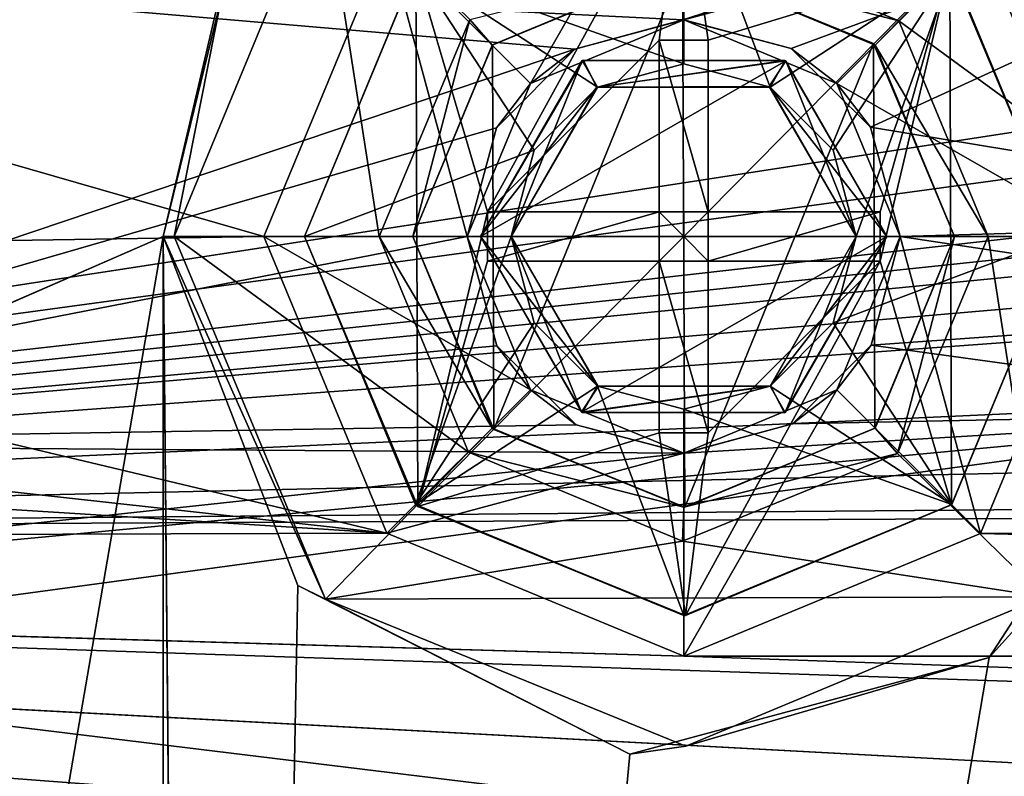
# Model space of a CAD drawing. Header units: millimetres. Extents: x -78 to 78, y -78 to 78.
# Tile 344 of 449: x -24.9 to -17.63, y 41.01 to 46.6. Entities that reach past the tile are written whole.
import ezdxf

# ---------------------------------------------------------------- set-up
doc = ezdxf.new("R2010")
doc.units = ezdxf.units.MM
doc.header["$LTSCALE"] = 41.718519
for name, color, linetype in [('10', 7, 'CONTINUOUS'), ('1008', 7, 'CONTINUOUS'), ('1102', 7, 'CONTINUOUS'), ('1104', 7, 'CONTINUOUS'), ('1107', 7, 'CONTINUOUS'), ('1149', 7, 'CONTINUOUS'), ('1155', 7, 'CONTINUOUS'), ('1241', 7, 'CONTINUOUS'), ('1242', 7, 'CONTINUOUS'), ('1261', 7, 'CONTINUOUS'), ('1263', 7, 'CONTINUOUS'), ('22', 7, 'CONTINUOUS'), ('2386', 7, 'CONTINUOUS'), ('2387', 7, 'CONTINUOUS'), ('2388', 7, 'CONTINUOUS'), ('2389', 7, 'CONTINUOUS'), ('2390', 7, 'CONTINUOUS'), ('2391', 7, 'CONTINUOUS'), ('2392', 7, 'CONTINUOUS'), ('2393', 7, 'CONTINUOUS'), ('2394', 7, 'CONTINUOUS'), ('2395', 7, 'CONTINUOUS'), ('2396', 7, 'CONTINUOUS'), ('2397', 7, 'CONTINUOUS'), ('2398', 7, 'CONTINUOUS'), ('2399', 7, 'CONTINUOUS'), ('2400', 7, 'CONTINUOUS'), ('2401', 7, 'CONTINUOUS'), ('2402', 7, 'CONTINUOUS'), ('2403', 7, 'CONTINUOUS'), ('2404', 7, 'CONTINUOUS'), ('2405', 7, 'CONTINUOUS'), ('2406', 7, 'CONTINUOUS'), ('2407', 7, 'CONTINUOUS'), ('2408', 7, 'CONTINUOUS'), ('2409', 7, 'CONTINUOUS'), ('2410', 7, 'CONTINUOUS'), ('2411', 7, 'CONTINUOUS'), ('2412', 7, 'CONTINUOUS'), ('2413', 7, 'CONTINUOUS'), ('2414', 7, 'CONTINUOUS'), ('2415', 7, 'CONTINUOUS'), ('2416', 7, 'CONTINUOUS'), ('2417', 7, 'CONTINUOUS'), ('2418', 7, 'CONTINUOUS'), ('2419', 7, 'CONTINUOUS'), ('2420', 7, 'CONTINUOUS'), ('2421', 7, 'CONTINUOUS'), ('27', 7, 'CONTINUOUS'), ('45', 7, 'CONTINUOUS'), ('46', 7, 'CONTINUOUS'), ('5307', 7, 'CONTINUOUS'), ('5308', 7, 'CONTINUOUS'), ('5309', 7, 'CONTINUOUS'), ('6', 7, 'CONTINUOUS'), ('745', 7, 'CONTINUOUS'), ('748', 7, 'CONTINUOUS'), ('759', 7, 'CONTINUOUS'), ('768', 7, 'CONTINUOUS'), ('971', 7, 'CONTINUOUS'), ('987', 7, 'CONTINUOUS')]:
    doc.layers.add(name, color=color, linetype=linetype)

msp = doc.modelspace()

# ---------------------------------------------------------------- linework, layer by layer
at = {"layer": '10', "linetype": 'CONTINUOUS'}
for points in [[(-22.192, 47.1921, -2), (-23.1, 45, -2), (-30.0004, 46.9879, -2), (-22.192, 47.1921, -2)], [(16.9, 45, -2), (-17.8079, 47.192, -2), (17.808, 47.1921, -2), (16.9, 45, -2)], [(-16.9, 45, -2), (-17.8079, 47.192, -2), (16.9, 45, -2), (-16.9, 45, -2)], [(-30.0004, 46.9879, -2), (-23.1, 45, -2), (-30.8798, 44.8778, -2), (-30.0004, 46.9879, -2)], [(-23.1, 45, -2), (-22.1921, 42.808, -2), (-30.8798, 44.8778, -2), (-23.1, 45, -2)], [(-17.808, 42.8079, -2), (-16.9, 45, -2), (17.8079, 42.808, -2), (-17.808, 42.8079, -2)], [(-30.8798, 44.8778, -2), (-22.1921, 42.808, -2), (-33, 44, -2), (-30.8798, 44.8778, -2)], [(-60, 39.1, -2), (-62.1067, 44.2334, -2), (-20, 39.1, -2), (-60, 39.1, -2)], [(-20, 39.1, -2), (-62.1067, 44.2334, -2), (-47.73, 42.73, -2), (-20, 39.1, -2)], [(-44.1935, 44.1961, -2), (-22.1921, 42.808, -2), (-47.73, 42.73, -2), (-44.1935, 44.1961, -2)], [(-33, 44, -2), (-22.1921, 42.808, -2), (-44.1935, 44.1961, -2), (-33, 44, -2)], [(-22.1921, 42.808, -2), (-20, 41.9, -2), (-47.73, 42.73, -2), (-22.1921, 42.808, -2)], [(-20, 41.9, -2), (-17.808, 42.8079, -2), (20, 41.9, -2), (-20, 41.9, -2)], [(20, 41.9, -2), (-17.808, 42.8079, -2), (17.8079, 42.808, -2), (20, 41.9, -2)], [(-20, 41.9, -2), (60, 39.1, -2), (-47.73, 42.73, -2), (-20, 41.9, -2)], [(60, 39.1, -2), (20, 39.1, -2), (-47.73, 42.73, -2), (60, 39.1, -2)], [(20, 39.1, -2), (0, 39.1, -2), (-47.73, 42.73, -2), (20, 39.1, -2)], [(0, 39.1, -2), (-20, 39.1, -2), (-47.73, 42.73, -2), (0, 39.1, -2)], [(-20, 41.9, -2), (20, 41.9, -2), (60, 39.1, -2), (-20, 41.9, -2)]]:
    msp.add_3dface(points, dxfattribs=at)
at = {"layer": '1008', "color": 7, "linetype": 'CONTINUOUS'}
for points in [[(-38.3464, 38.7265, 23.7), (-22.8178, 49.4934, 23.7), (-38.3052, 38.7059, 26.2), (-38.3464, 38.7265, 23.7)], [(-22.8178, 49.4934, 23.7), (-22.8001, 49.4535, 26.2), (-38.3052, 38.7059, 26.2), (-22.8178, 49.4934, 23.7)]]:
    msp.add_3dface(points, dxfattribs=at)
at = {"layer": '1102', "color": 7, "linetype": 'CONTINUOUS'}
for points in [[(-17.9242, 48.2349, 26.2), (-16.2392, 45.7936, 26.2), (-17.3539, 47.6772, 21.67), (-17.9242, 48.2349, 26.2)], [(-22.663, 47.6605, 21.67), (-23.7646, 45, 21.67), (-23.4127, 46.7684, 26.2), (-22.663, 47.6605, 21.67)], [(-23.4127, 46.7684, 26.2), (-23.7646, 45, 21.67), (-23.8436, 45, 26.2), (-23.4127, 46.7684, 26.2)]]:
    msp.add_3dface(points, dxfattribs=at)
at = {"layer": '1104', "color": 7, "linetype": 'CONTINUOUS'}
for points in [[(-23.8436, 45, 26.2), (-23.7646, 45, 21.67), (-22.6461, 42.3228, 21.67), (-23.8436, 45, 26.2)], [(-23.8436, 45, 26.2), (-22.6461, 42.3228, 21.67), (-22.8509, 42.423, 26.2), (-23.8436, 45, 26.2)], [(-17.7426, 41.8899, 26.2), (-17.337, 42.3395, 21.67), (-16.2392, 44.2064, 26.2), (-17.7426, 41.8899, 26.2)], [(-22.8509, 42.423, 26.2), (-22.6461, 42.3228, 21.67), (-20.3989, 41.1771, 26.2), (-22.8509, 42.423, 26.2)], [(-19.9849, 41.236, 21.67), (-17.337, 42.3395, 21.67), (-17.7426, 41.8899, 26.2), (-19.9849, 41.236, 21.67)], [(-22.6461, 42.3228, 21.67), (-19.9849, 41.236, 21.67), (-20.3989, 41.1771, 26.2), (-22.6461, 42.3228, 21.67)], [(-20.3989, 41.1771, 26.2), (-19.9849, 41.236, 21.67), (-17.7426, 41.8899, 26.2), (-20.3989, 41.1771, 26.2)]]:
    msp.add_3dface(points, dxfattribs=at)
at = {"layer": '1107', "color": 7, "linetype": 'CONTINUOUS'}
msp.add_3dface([(-38.3464, 38.7265, 23.7), (-31.1188, 48.5612, 23.7), (-22.8178, 49.4934, 23.7), (-38.3464, 38.7265, 23.7)], dxfattribs=at)
at = {"layer": '1149', "color": 7, "linetype": 'CONTINUOUS'}
for points in [[(-21.403, 43.5751, 26.67), (-21.4118, 46.4164, 26.67), (-20.0079, 47, 26.67), (-21.403, 43.5751, 26.67)], [(-19.9921, 43, 26.67), (-21.403, 43.5751, 26.67), (-20.0079, 47, 26.67), (-19.9921, 43, 26.67)], [(-19.9921, 43, 26.67), (-20.0079, 47, 26.67), (-18.597, 46.4249, 26.67), (-19.9921, 43, 26.67)], [(-21.403, 43.5751, 26.67), (-22, 45, 26.67), (-21.4118, 46.4164, 26.67), (-21.403, 43.5751, 26.67)], [(-18.5882, 43.5836, 26.67), (-19.9921, 43, 26.67), (-18.597, 46.4249, 26.67), (-18.5882, 43.5836, 26.67)], [(-18, 45, 26.67), (-18.5882, 43.5836, 26.67), (-18.597, 46.4249, 26.67), (-18, 45, 26.67)]]:
    msp.add_3dface(points, dxfattribs=at)
at = {"layer": '1155', "color": 7, "linetype": 'CONTINUOUS'}
for points in [[(-23.7646, 45, 21.67), (-22.663, 47.6605, 21.67), (-22.25, 45, 21.67), (-23.7646, 45, 21.67)], [(-22.25, 45, 21.67), (-22.663, 47.6605, 21.67), (-21.5784, 46.603, 21.67), (-22.25, 45, 21.67)], [(-19.9911, 47.25, 21.67), (-17.3539, 47.6772, 21.67), (-18.4117, 46.5934, 21.67), (-19.9911, 47.25, 21.67)], [(-17.3539, 47.6772, 21.67), (-16.2354, 45, 21.67), (-18.4117, 46.5934, 21.67), (-17.3539, 47.6772, 21.67)], [(-16.2354, 45, 21.67), (-17.75, 45, 21.67), (-18.4117, 46.5934, 21.67), (-16.2354, 45, 21.67)], [(-22.6461, 42.3228, 21.67), (-23.7646, 45, 21.67), (-21.5883, 43.4066, 21.67), (-22.6461, 42.3228, 21.67)], [(-21.5883, 43.4066, 21.67), (-23.7646, 45, 21.67), (-22.25, 45, 21.67), (-21.5883, 43.4066, 21.67)], [(-17.75, 45, 21.67), (-17.337, 42.3395, 21.67), (-18.4216, 43.397, 21.67), (-17.75, 45, 21.67)], [(-16.2354, 45, 21.67), (-17.337, 42.3395, 21.67), (-17.75, 45, 21.67), (-16.2354, 45, 21.67)], [(-20.0089, 42.75, 21.67), (-22.6461, 42.3228, 21.67), (-21.5883, 43.4066, 21.67), (-20.0089, 42.75, 21.67)], [(-18.4216, 43.397, 21.67), (-17.337, 42.3395, 21.67), (-20.0089, 42.75, 21.67), (-18.4216, 43.397, 21.67)], [(-17.337, 42.3395, 21.67), (-22.6461, 42.3228, 21.67), (-20.0089, 42.75, 21.67), (-17.337, 42.3395, 21.67)], [(-17.337, 42.3395, 21.67), (-19.9849, 41.236, 21.67), (-22.6461, 42.3228, 21.67), (-17.337, 42.3395, 21.67)]]:
    msp.add_3dface(points, dxfattribs=at)
at = {"layer": '1241', "color": 7, "linetype": 'CONTINUOUS'}
for points in [[(-21.4142, 46.4142, 21.92), (-20, 47, 21.92), (-21.4118, 46.4164, 26.67), (-21.4142, 46.4142, 21.92)], [(-21.4118, 46.4164, 26.67), (-20, 47, 21.92), (-20.0079, 47, 26.67), (-21.4118, 46.4164, 26.67)], [(-20.0079, 47, 26.67), (-20, 47, 21.92), (-18.597, 46.4249, 26.67), (-20.0079, 47, 26.67)], [(-20, 47, 21.92), (-18.5858, 46.4142, 21.92), (-18.597, 46.4249, 26.67), (-20, 47, 21.92)], [(-22, 45, 26.67), (-21.4142, 46.4142, 21.92), (-21.4118, 46.4164, 26.67), (-22, 45, 26.67)], [(-22, 45, 21.92), (-21.4142, 46.4142, 21.92), (-22, 45, 26.67), (-22, 45, 21.92)], [(-18.5858, 46.4142, 21.92), (-18, 45, 21.92), (-18.597, 46.4249, 26.67), (-18.5858, 46.4142, 21.92)], [(-18, 45, 21.92), (-18, 45, 26.67), (-18.597, 46.4249, 26.67), (-18, 45, 21.92)]]:
    msp.add_3dface(points, dxfattribs=at)
at = {"layer": '1242', "color": 7, "linetype": 'CONTINUOUS'}
for points in [[(-21.4142, 43.5858, 21.92), (-22, 45, 21.92), (-21.403, 43.5751, 26.67), (-21.4142, 43.5858, 21.92)], [(-21.403, 43.5751, 26.67), (-22, 45, 21.92), (-22, 45, 26.67), (-21.403, 43.5751, 26.67)], [(-18, 45, 26.67), (-18.5858, 43.5858, 21.92), (-18.5882, 43.5836, 26.67), (-18, 45, 26.67)], [(-18, 45, 21.92), (-18.5858, 43.5858, 21.92), (-18, 45, 26.67), (-18, 45, 21.92)], [(-20, 43, 21.92), (-21.4142, 43.5858, 21.92), (-21.403, 43.5751, 26.67), (-20, 43, 21.92)], [(-19.9921, 43, 26.67), (-20, 43, 21.92), (-21.403, 43.5751, 26.67), (-19.9921, 43, 26.67)], [(-18.5858, 43.5858, 21.92), (-20, 43, 21.92), (-18.5882, 43.5836, 26.67), (-18.5858, 43.5858, 21.92)], [(-18.5882, 43.5836, 26.67), (-20, 43, 21.92), (-19.9921, 43, 26.67), (-18.5882, 43.5836, 26.67)]]:
    msp.add_3dface(points, dxfattribs=at)
at = {"layer": '1261', "color": 7, "linetype": 'CONTINUOUS'}
for points in [[(-21.5883, 43.4066, 21.67), (-22.25, 45, 21.67), (-21.4142, 43.5858, 21.92), (-21.5883, 43.4066, 21.67)], [(-22.25, 45, 21.67), (-22, 45, 21.92), (-21.4142, 43.5858, 21.92), (-22.25, 45, 21.67)], [(-18, 45, 21.92), (-18.4216, 43.397, 21.67), (-18.5858, 43.5858, 21.92), (-18, 45, 21.92)], [(-17.75, 45, 21.67), (-18.4216, 43.397, 21.67), (-18, 45, 21.92), (-17.75, 45, 21.67)], [(-20, 43, 21.92), (-21.5883, 43.4066, 21.67), (-21.4142, 43.5858, 21.92), (-20, 43, 21.92)], [(-18.5858, 43.5858, 21.92), (-18.4216, 43.397, 21.67), (-20, 43, 21.92), (-18.5858, 43.5858, 21.92)], [(-20.0089, 42.75, 21.67), (-21.5883, 43.4066, 21.67), (-20, 43, 21.92), (-20.0089, 42.75, 21.67)], [(-18.4216, 43.397, 21.67), (-20.0089, 42.75, 21.67), (-20, 43, 21.92), (-18.4216, 43.397, 21.67)]]:
    msp.add_3dface(points, dxfattribs=at)
at = {"layer": '1263', "color": 7, "linetype": 'CONTINUOUS'}
for points in [[(-19.9911, 47.25, 21.67), (-18.4117, 46.5934, 21.67), (-20, 47, 21.92), (-19.9911, 47.25, 21.67)], [(-21.4142, 46.4142, 21.92), (-21.5784, 46.603, 21.67), (-20, 47, 21.92), (-21.4142, 46.4142, 21.92)], [(-20, 47, 21.92), (-18.4117, 46.5934, 21.67), (-18.5858, 46.4142, 21.92), (-20, 47, 21.92)], [(-22.25, 45, 21.67), (-21.5784, 46.603, 21.67), (-22, 45, 21.92), (-22.25, 45, 21.67)], [(-22, 45, 21.92), (-21.5784, 46.603, 21.67), (-21.4142, 46.4142, 21.92), (-22, 45, 21.92)], [(-18.4117, 46.5934, 21.67), (-17.75, 45, 21.67), (-18.5858, 46.4142, 21.92), (-18.4117, 46.5934, 21.67)], [(-18.5858, 46.4142, 21.92), (-17.75, 45, 21.67), (-18, 45, 21.92), (-18.5858, 46.4142, 21.92)]]:
    msp.add_3dface(points, dxfattribs=at)
at = {"layer": '22', "linetype": 'CONTINUOUS'}
for points in [[(-21.6, 45), (-21.3808, 44.1932), (-21.6, 45, -0.5), (-21.6, 45)], [(-21.6, 45, -0.5), (-21.3808, 44.1932), (-21.1314, 43.8686, -0.5), (-21.6, 45, -0.5)], [(-18.6163, 44.198), (-18.4, 45), (-18.8686, 43.8686, -0.5), (-18.6163, 44.198)], [(-18.4, 45), (-18.4, 45, -0.5), (-18.8686, 43.8686, -0.5), (-18.4, 45)], [(-21.3808, 44.1932), (-20.7931, 43.6104), (-21.1314, 43.8686, -0.5), (-21.3808, 44.1932)], [(-19.1957, 43.6169), (-18.6163, 44.198), (-18.8686, 43.8686, -0.5), (-19.1957, 43.6169)], [(-20.7931, 43.6104), (-20, 43.4, -0.5), (-21.1314, 43.8686, -0.5), (-20.7931, 43.6104)], [(-19.1957, 43.6169), (-18.8686, 43.8686, -0.5), (-20, 43.4, -0.5), (-19.1957, 43.6169)], [(-20.7931, 43.6104), (-19.9935, 43.4006), (-20, 43.4, -0.5), (-20.7931, 43.6104)], [(-19.9935, 43.4006), (-19.1957, 43.6169), (-20, 43.4, -0.5), (-19.9935, 43.4006)]]:
    msp.add_3dface(points, dxfattribs=at)
at = {"layer": '2386', "linetype": 'CONTINUOUS'}
for points in [[(-20.7435, 46.3027, 3), (-21.5, 45, 3), (-19.246, 46.2967, 3), (-20.7435, 46.3027, 3)], [(-19.246, 46.2967, 3), (-21.5, 45, 3), (-18.5, 45, 3), (-19.246, 46.2967, 3)], [(-18.5, 45, 3), (-21.5, 45, 3), (-20.754, 43.7033, 3), (-18.5, 45, 3)], [(-19.2565, 43.6973, 3), (-18.5, 45, 3), (-20.754, 43.7033, 3), (-19.2565, 43.6973, 3)]]:
    msp.add_3dface(points, dxfattribs=at)
at = {"layer": '2387', "linetype": 'CONTINUOUS'}
for points in [[(-21.5, 45, 3), (-20.7435, 46.3027, 3), (-21.5, 45, 0.55), (-21.5, 45, 3)], [(-21.5, 45, 0.55), (-20.7435, 46.3027, 3), (-20.75, 46.299, 0.55), (-21.5, 45, 0.55)], [(-20.75, 46.299, 0.55), (-20.7435, 46.3027, 3), (-19.25, 46.299, 0.55), (-20.75, 46.299, 0.55)], [(-20.7435, 46.3027, 3), (-19.246, 46.2967, 3), (-19.25, 46.299, 0.55), (-20.7435, 46.3027, 3)], [(-19.246, 46.2967, 3), (-18.5, 45, 3), (-19.25, 46.299, 0.55), (-19.246, 46.2967, 3)], [(-18.5, 45, 3), (-18.5, 45, 0.55), (-19.25, 46.299, 0.55), (-18.5, 45, 3)]]:
    msp.add_3dface(points, dxfattribs=at)
at = {"layer": '2388', "linetype": 'CONTINUOUS'}
for points in [[(-20.754, 43.7033, 3), (-21.5, 45, 3), (-20.75, 43.701, 0.55), (-20.754, 43.7033, 3)], [(-20.75, 43.701, 0.55), (-21.5, 45, 3), (-21.5, 45, 0.55), (-20.75, 43.701, 0.55)], [(-18.5, 45, 3), (-19.2565, 43.6973, 3), (-18.5, 45, 0.55), (-18.5, 45, 3)], [(-18.5, 45, 0.55), (-19.2565, 43.6973, 3), (-19.25, 43.701, 0.55), (-18.5, 45, 0.55)], [(-19.2565, 43.6973, 3), (-20.754, 43.7033, 3), (-20.75, 43.701, 0.55), (-19.2565, 43.6973, 3)], [(-19.25, 43.701, 0.55), (-19.2565, 43.6973, 3), (-20.75, 43.701, 0.55), (-19.25, 43.701, 0.55)]]:
    msp.add_3dface(points, dxfattribs=at)
at = {"layer": '2389', "linetype": 'CONTINUOUS'}
for points in [[(-20.75, 43.701, 0.55), (-21.5, 45, 0.55), (-20.6375, 43.8958, -0.25), (-20.75, 43.701, 0.55)], [(-21.5, 45, 0.55), (-21.275, 45, -0.25), (-20.6375, 43.8958, -0.25), (-21.5, 45, 0.55)], [(-18.725, 45, -0.25), (-19.25, 43.701, 0.55), (-19.3625, 43.8958, -0.25), (-18.725, 45, -0.25)], [(-18.5, 45, 0.55), (-19.25, 43.701, 0.55), (-18.725, 45, -0.25), (-18.5, 45, 0.55)], [(-19.25, 43.701, 0.55), (-20.75, 43.701, 0.55), (-19.3625, 43.8958, -0.25), (-19.25, 43.701, 0.55)], [(-20.75, 43.701, 0.55), (-20.6375, 43.8958, -0.25), (-19.3625, 43.8958, -0.25), (-20.75, 43.701, 0.55)]]:
    msp.add_3dface(points, dxfattribs=at)
at = {"layer": '2390', "linetype": 'CONTINUOUS'}
for points in [[(-21.5, 45, 0.55), (-20.75, 46.299, 0.55), (-21.275, 45, -0.25), (-21.5, 45, 0.55)], [(-21.275, 45, -0.25), (-20.75, 46.299, 0.55), (-20.6375, 46.1042, -0.25), (-21.275, 45, -0.25)], [(-20.75, 46.299, 0.55), (-19.25, 46.299, 0.55), (-20.6375, 46.1042, -0.25), (-20.75, 46.299, 0.55)], [(-20.6375, 46.1042, -0.25), (-19.25, 46.299, 0.55), (-19.3625, 46.1042, -0.25), (-20.6375, 46.1042, -0.25)], [(-19.25, 46.299, 0.55), (-18.5, 45, 0.55), (-19.3625, 46.1042, -0.25), (-19.25, 46.299, 0.55)], [(-18.5, 45, 0.55), (-18.725, 45, -0.25), (-19.3625, 46.1042, -0.25), (-18.5, 45, 0.55)]]:
    msp.add_3dface(points, dxfattribs=at)
at = {"layer": '2391', "linetype": 'CONTINUOUS'}
for points in [[(-20.6375, 46.1042, -0.35), (-19.3625, 46.1042, -0.25), (-20, 46.275, -0.35), (-20.6375, 46.1042, -0.35)], [(-20, 46.275, -0.35), (-19.3625, 46.1042, -0.25), (-19.3625, 46.1042, -0.35), (-20, 46.275, -0.35)], [(-21.275, 45, -0.25), (-20.6375, 46.1042, -0.25), (-21.275, 45, -0.35), (-21.275, 45, -0.25)], [(-21.275, 45, -0.35), (-20.6375, 46.1042, -0.25), (-21.1042, 45.6375, -0.35), (-21.275, 45, -0.35)], [(-21.1042, 45.6375, -0.35), (-20.6375, 46.1042, -0.25), (-20.6375, 46.1042, -0.35), (-21.1042, 45.6375, -0.35)], [(-20.6375, 46.1042, -0.25), (-19.3625, 46.1042, -0.25), (-20.6375, 46.1042, -0.35), (-20.6375, 46.1042, -0.25)], [(-19.3625, 46.1042, -0.25), (-18.725, 45, -0.25), (-19.3625, 46.1042, -0.35), (-19.3625, 46.1042, -0.25)], [(-19.3625, 46.1042, -0.35), (-18.725, 45, -0.25), (-18.8958, 45.6375, -0.35), (-19.3625, 46.1042, -0.35)], [(-18.8958, 45.6375, -0.35), (-18.725, 45, -0.25), (-18.725, 45, -0.35), (-18.8958, 45.6375, -0.35)]]:
    msp.add_3dface(points, dxfattribs=at)
at = {"layer": '2392', "linetype": 'CONTINUOUS'}
for points in [[(-21.275, 45, -0.25), (-21.275, 45, -0.35), (-21.1042, 44.3625, -0.35), (-21.275, 45, -0.25)], [(-21.275, 45, -0.25), (-21.1042, 44.3625, -0.35), (-20.6375, 43.8958, -0.35), (-21.275, 45, -0.25)], [(-21.275, 45, -0.25), (-20.6375, 43.8958, -0.35), (-20.6375, 43.8958, -0.25), (-21.275, 45, -0.25)], [(-18.725, 45, -0.35), (-18.725, 45, -0.25), (-19.3625, 43.8958, -0.25), (-18.725, 45, -0.35)], [(-18.8958, 44.3625, -0.35), (-18.725, 45, -0.35), (-19.3625, 43.8958, -0.25), (-18.8958, 44.3625, -0.35)], [(-19.3625, 43.8958, -0.35), (-18.8958, 44.3625, -0.35), (-19.3625, 43.8958, -0.25), (-19.3625, 43.8958, -0.35)], [(-20.6375, 43.8958, -0.35), (-20, 43.725, -0.35), (-20.6375, 43.8958, -0.25), (-20.6375, 43.8958, -0.35)], [(-20, 43.725, -0.35), (-19.3625, 43.8958, -0.35), (-20.6375, 43.8958, -0.25), (-20, 43.725, -0.35)], [(-20.6375, 43.8958, -0.25), (-19.3625, 43.8958, -0.35), (-19.3625, 43.8958, -0.25), (-20.6375, 43.8958, -0.25)]]:
    msp.add_3dface(points, dxfattribs=at)
at = {"layer": '2393', "linetype": 'CONTINUOUS'}
for points in [[(-21.275, 45, -0.35), (-22.8, 45, -1.875), (-21.9799, 43.0201, -1.875), (-21.275, 45, -0.35)], [(-21.275, 45, -0.35), (-21.9799, 43.0201, -1.875), (-21.1042, 44.3625, -0.35), (-21.275, 45, -0.35)], [(-17.2, 45, -1.875), (-18.725, 45, -0.35), (-18.8958, 44.3625, -0.35), (-17.2, 45, -1.875)], [(-18.0201, 43.0201, -1.875), (-17.2, 45, -1.875), (-18.8958, 44.3625, -0.35), (-18.0201, 43.0201, -1.875)], [(-21.1042, 44.3625, -0.35), (-21.9799, 43.0201, -1.875), (-20.6375, 43.8958, -0.35), (-21.1042, 44.3625, -0.35)], [(-19.3625, 43.8958, -0.35), (-18.0201, 43.0201, -1.875), (-18.8958, 44.3625, -0.35), (-19.3625, 43.8958, -0.35)], [(-21.9799, 43.0201, -1.875), (-20, 42.2, -1.875), (-20.6375, 43.8958, -0.35), (-21.9799, 43.0201, -1.875)], [(-20.6375, 43.8958, -0.35), (-20, 42.2, -1.875), (-20, 43.725, -0.35), (-20.6375, 43.8958, -0.35)], [(-20, 43.725, -0.35), (-18.0201, 43.0201, -1.875), (-19.3625, 43.8958, -0.35), (-20, 43.725, -0.35)], [(-20, 42.2, -1.875), (-18.0201, 43.0201, -1.875), (-20, 43.725, -0.35), (-20, 42.2, -1.875)]]:
    msp.add_3dface(points, dxfattribs=at)
at = {"layer": '2394', "linetype": 'CONTINUOUS'}
for points in [[(-21.9799, 46.9799, -1.875), (-20, 46.275, -0.35), (-20, 47.8, -1.875), (-21.9799, 46.9799, -1.875)], [(-20, 46.275, -0.35), (-19.3625, 46.1042, -0.35), (-20, 47.8, -1.875), (-20, 46.275, -0.35)], [(-20, 47.8, -1.875), (-19.3625, 46.1042, -0.35), (-18.0201, 46.9799, -1.875), (-20, 47.8, -1.875)], [(-22.8, 45, -1.875), (-21.1042, 45.6375, -0.35), (-21.9799, 46.9799, -1.875), (-22.8, 45, -1.875)], [(-21.1042, 45.6375, -0.35), (-20.6375, 46.1042, -0.35), (-21.9799, 46.9799, -1.875), (-21.1042, 45.6375, -0.35)], [(-20.6375, 46.1042, -0.35), (-20, 46.275, -0.35), (-21.9799, 46.9799, -1.875), (-20.6375, 46.1042, -0.35)], [(-19.3625, 46.1042, -0.35), (-18.8958, 45.6375, -0.35), (-18.0201, 46.9799, -1.875), (-19.3625, 46.1042, -0.35)], [(-18.8958, 45.6375, -0.35), (-18.725, 45, -0.35), (-18.0201, 46.9799, -1.875), (-18.8958, 45.6375, -0.35)], [(-18.725, 45, -0.35), (-17.2, 45, -1.875), (-18.0201, 46.9799, -1.875), (-18.725, 45, -0.35)], [(-21.275, 45, -0.35), (-21.1042, 45.6375, -0.35), (-22.8, 45, -1.875), (-21.275, 45, -0.35)]]:
    msp.add_3dface(points, dxfattribs=at)
at = {"layer": '2395', "linetype": 'CONTINUOUS'}
for points in [[(-22.8, 45, -2), (-21.9799, 46.9799, -1.875), (-21.9774, 46.9821, -2), (-22.8, 45, -2)], [(-18.0201, 46.9799, -1.875), (-17.2, 45, -1.875), (-18.0353, 46.9943, -2), (-18.0201, 46.9799, -1.875)], [(-18.0353, 46.9943, -2), (-17.2, 45, -1.875), (-17.2, 45, -2), (-18.0353, 46.9943, -2)], [(-22.8, 45, -1.875), (-21.9799, 46.9799, -1.875), (-22.8, 45, -2), (-22.8, 45, -1.875)]]:
    msp.add_3dface(points, dxfattribs=at)
at = {"layer": '2396', "linetype": 'CONTINUOUS'}
for points in [[(-22.8, 45, -1.875), (-22.8, 45, -2), (-21.9647, 43.0057, -2), (-22.8, 45, -1.875)], [(-22.8, 45, -1.875), (-21.9647, 43.0057, -2), (-21.9799, 43.0201, -1.875), (-22.8, 45, -1.875)], [(-18.0226, 43.0179, -2), (-17.2, 45, -2), (-18.0201, 43.0201, -1.875), (-18.0226, 43.0179, -2)], [(-17.2, 45, -2), (-17.2, 45, -1.875), (-18.0201, 43.0201, -1.875), (-17.2, 45, -2)], [(-21.9799, 43.0201, -1.875), (-21.9647, 43.0057, -2), (-20, 42.2, -1.875), (-21.9799, 43.0201, -1.875)], [(-21.9647, 43.0057, -2), (-19.9878, 42.2001, -2), (-20, 42.2, -1.875), (-21.9647, 43.0057, -2)], [(-20, 42.2, -1.875), (-18.0226, 43.0179, -2), (-18.0201, 43.0201, -1.875), (-20, 42.2, -1.875)], [(-19.9878, 42.2001, -2), (-18.0226, 43.0179, -2), (-20, 42.2, -1.875), (-19.9878, 42.2001, -2)]]:
    msp.add_3dface(points, dxfattribs=at)
at = {"layer": '2397', "linetype": 'CONTINUOUS'}
for points in [[(-21.9774, 46.9821, -2), (-20.0122, 47.7999, -2), (-21.45, 45.1812, -2), (-21.9774, 46.9821, -2)], [(-21.45, 45.1812, -2), (-20.0122, 47.7999, -2), (-20.1812, 46.45, -2), (-21.45, 45.1812, -2)], [(-20.1812, 46.45, -2), (-20.0122, 47.7999, -2), (-19.8188, 46.45, -2), (-20.1812, 46.45, -2)], [(-20.0122, 47.7999, -2), (-18.0353, 46.9943, -2), (-19.8188, 46.45, -2), (-20.0122, 47.7999, -2)], [(-22.8, 45, -2), (-21.9774, 46.9821, -2), (-21.9647, 43.0057, -2), (-22.8, 45, -2)], [(-21.9647, 43.0057, -2), (-21.9774, 46.9821, -2), (-21.45, 45.1812, -2), (-21.9647, 43.0057, -2)], [(-19.8188, 46.45, -2), (-18.0353, 46.9943, -2), (-19.8188, 45.1812, -2), (-19.8188, 46.45, -2)], [(-19.8188, 45.1812, -2), (-18.0353, 46.9943, -2), (-18.55, 45.1812, -2), (-19.8188, 45.1812, -2)], [(-18.0353, 46.9943, -2), (-18.0226, 43.0179, -2), (-18.55, 44.8188, -2), (-18.0353, 46.9943, -2)], [(-18.55, 45.1812, -2), (-18.0353, 46.9943, -2), (-18.55, 44.8188, -2), (-18.55, 45.1812, -2)], [(-18.0353, 46.9943, -2), (-17.2, 45, -2), (-18.0226, 43.0179, -2), (-18.0353, 46.9943, -2)], [(-20.1812, 45.1812, -2), (-21.45, 45.1812, -2), (-20.1812, 46.45, -2), (-20.1812, 45.1812, -2)], [(-21.45, 44.8188, -2), (-21.9647, 43.0057, -2), (-21.45, 45.1812, -2), (-21.45, 44.8188, -2)], [(-20.1812, 43.55, -2), (-21.9647, 43.0057, -2), (-20.1812, 44.8188, -2), (-20.1812, 43.55, -2)], [(-20.1812, 44.8188, -2), (-21.9647, 43.0057, -2), (-21.45, 44.8188, -2), (-20.1812, 44.8188, -2)], [(-18.0226, 43.0179, -2), (-19.9878, 42.2001, -2), (-18.55, 44.8188, -2), (-18.0226, 43.0179, -2)], [(-19.9878, 42.2001, -2), (-19.8188, 43.55, -2), (-18.55, 44.8188, -2), (-19.9878, 42.2001, -2)], [(-18.55, 44.8188, -2), (-19.8188, 43.55, -2), (-19.8188, 44.8188, -2), (-18.55, 44.8188, -2)], [(-19.9878, 42.2001, -2), (-21.9647, 43.0057, -2), (-20.1812, 43.55, -2), (-19.9878, 42.2001, -2)], [(-19.8188, 43.55, -2), (-19.9878, 42.2001, -2), (-20.1812, 43.55, -2), (-19.8188, 43.55, -2)]]:
    msp.add_3dface(points, dxfattribs=at)
at = {"layer": '2398', "linetype": 'CONTINUOUS'}
for points in [[(-19.8188, 43.55, -2), (-20.1812, 43.55, -2), (-20.1812, 44.8188, -0.7312), (-19.8188, 43.55, -2)], [(-19.8188, 44.8188, -0.7312), (-19.8188, 43.55, -2), (-20.1812, 44.8188, -0.7312), (-19.8188, 44.8188, -0.7312)]]:
    msp.add_3dface(points, dxfattribs=at)
at = {"layer": '2399', "linetype": 'CONTINUOUS'}
msp.add_3dface([(-20.1812, 44.8188, -0.7312), (-20.1812, 45, -0.55), (-20, 45, -0.55), (-20.1812, 44.8188, -0.7312)], dxfattribs=at)
at = {"layer": '2400', "linetype": 'CONTINUOUS'}
msp.add_3dface([(-19.8188, 44.8188, -0.7312), (-20, 45, -0.55), (-19.8188, 45, -0.55), (-19.8188, 44.8188, -0.7312)], dxfattribs=at)
at = {"layer": '2401', "linetype": 'CONTINUOUS'}
msp.add_3dface([(-19.8188, 46.45, -2), (-19.8188, 45.1812, -2), (-19.8188, 45.1812, -0.7312), (-19.8188, 46.45, -2)], dxfattribs=at)
at = {"layer": '2402', "linetype": 'CONTINUOUS'}
msp.add_3dface([(-19.8188, 44.8188, -2), (-19.8188, 43.55, -2), (-19.8188, 44.8188, -0.7312), (-19.8188, 44.8188, -2)], dxfattribs=at)
at = {"layer": '2403', "linetype": 'CONTINUOUS'}
msp.add_3dface([(-19.8188, 44.8188, -0.7312), (-19.8188, 45, -0.55), (-19.8188, 45.1812, -0.7312), (-19.8188, 44.8188, -0.7312)], dxfattribs=at)
at = {"layer": '2404', "linetype": 'CONTINUOUS'}
msp.add_3dface([(-20.1812, 43.55, -2), (-20.1812, 44.8188, -2), (-20.1812, 44.8188, -0.7312), (-20.1812, 43.55, -2)], dxfattribs=at)
at = {"layer": '2405', "linetype": 'CONTINUOUS'}
for points in [[(-20.1812, 46.45, -2), (-19.8188, 46.45, -2), (-19.8188, 45.1812, -0.7312), (-20.1812, 46.45, -2)], [(-20.1812, 45.1812, -0.7312), (-20.1812, 46.45, -2), (-19.8188, 45.1812, -0.7312), (-20.1812, 45.1812, -0.7312)]]:
    msp.add_3dface(points, dxfattribs=at)
at = {"layer": '2406', "linetype": 'CONTINUOUS'}
msp.add_3dface([(-20.1812, 44.8188, -0.7312), (-20.1812, 45.1812, -0.7312), (-20.1812, 45, -0.55), (-20.1812, 44.8188, -0.7312)], dxfattribs=at)
at = {"layer": '2407', "linetype": 'CONTINUOUS'}
msp.add_3dface([(-19.8188, 44.8188, -0.7312), (-20.1812, 44.8188, -0.7312), (-20, 44.8188, -0.55), (-19.8188, 44.8188, -0.7312)], dxfattribs=at)
at = {"layer": '2408', "linetype": 'CONTINUOUS'}
msp.add_3dface([(-18.55, 44.8188, -2), (-19.8188, 44.8188, -2), (-19.8188, 44.8188, -0.7312), (-18.55, 44.8188, -2)], dxfattribs=at)
at = {"layer": '2409', "linetype": 'CONTINUOUS'}
msp.add_3dface([(-20.1812, 45, -0.55), (-20.1812, 45.1812, -0.7312), (-20, 45, -0.55), (-20.1812, 45, -0.55)], dxfattribs=at)
at = {"layer": '2410', "linetype": 'CONTINUOUS'}
msp.add_3dface([(-19.8188, 45, -0.55), (-20, 45, -0.55), (-19.8188, 45.1812, -0.7312), (-19.8188, 45, -0.55)], dxfattribs=at)
at = {"layer": '2411', "linetype": 'CONTINUOUS'}
msp.add_3dface([(-20.1812, 44.8188, -0.7312), (-20, 45, -0.55), (-20, 44.8188, -0.55), (-20.1812, 44.8188, -0.7312)], dxfattribs=at)
at = {"layer": '2412', "linetype": 'CONTINUOUS'}
msp.add_3dface([(-20.1812, 45.1812, -0.7312), (-19.8188, 45.1812, -0.7312), (-20, 45.1812, -0.55), (-20.1812, 45.1812, -0.7312)], dxfattribs=at)
at = {"layer": '2413', "linetype": 'CONTINUOUS'}
msp.add_3dface([(-20.1812, 44.8188, -2), (-21.45, 44.8188, -2), (-20.1812, 44.8188, -0.7312), (-20.1812, 44.8188, -2)], dxfattribs=at)
at = {"layer": '2414', "linetype": 'CONTINUOUS'}
for points in [[(-18.55, 45.1812, -2), (-18.55, 44.8188, -2), (-19.8188, 44.8188, -0.7312), (-18.55, 45.1812, -2)], [(-18.55, 45.1812, -2), (-19.8188, 44.8188, -0.7312), (-19.8188, 45.1812, -0.7312), (-18.55, 45.1812, -2)]]:
    msp.add_3dface(points, dxfattribs=at)
at = {"layer": '2415', "linetype": 'CONTINUOUS'}
msp.add_3dface([(-19.8188, 45.1812, -2), (-18.55, 45.1812, -2), (-19.8188, 45.1812, -0.7312), (-19.8188, 45.1812, -2)], dxfattribs=at)
at = {"layer": '2416', "linetype": 'CONTINUOUS'}
msp.add_3dface([(-20, 45, -0.55), (-19.8188, 44.8188, -0.7312), (-20, 44.8188, -0.55), (-20, 45, -0.55)], dxfattribs=at)
at = {"layer": '2417', "linetype": 'CONTINUOUS'}
msp.add_3dface([(-20.1812, 45.1812, -2), (-20.1812, 46.45, -2), (-20.1812, 45.1812, -0.7312), (-20.1812, 45.1812, -2)], dxfattribs=at)
at = {"layer": '2418', "linetype": 'CONTINUOUS'}
msp.add_3dface([(-20, 45, -0.55), (-20.1812, 45.1812, -0.7312), (-20, 45.1812, -0.55), (-20, 45, -0.55)], dxfattribs=at)
at = {"layer": '2419', "linetype": 'CONTINUOUS'}
for points in [[(-21.45, 44.8188, -2), (-21.45, 45.1812, -2), (-20.1812, 45.1812, -0.7312), (-21.45, 44.8188, -2)], [(-20.1812, 44.8188, -0.7312), (-21.45, 44.8188, -2), (-20.1812, 45.1812, -0.7312), (-20.1812, 44.8188, -0.7312)]]:
    msp.add_3dface(points, dxfattribs=at)
at = {"layer": '2420', "linetype": 'CONTINUOUS'}
msp.add_3dface([(-21.45, 45.1812, -2), (-20.1812, 45.1812, -2), (-20.1812, 45.1812, -0.7312), (-21.45, 45.1812, -2)], dxfattribs=at)
at = {"layer": '2421', "linetype": 'CONTINUOUS'}
msp.add_3dface([(-19.8188, 45.1812, -0.7312), (-20, 45, -0.55), (-20, 45.1812, -0.55), (-19.8188, 45.1812, -0.7312)], dxfattribs=at)
at = {"layer": '27', "linetype": 'CONTINUOUS'}
for points in [[(-20.8043, 46.3831), (-21.1314, 46.1314, -0.5), (-20, 46.6, -0.5), (-20.8043, 46.3831)], [(-20.0065, 46.5994), (-20.8043, 46.3831), (-20, 46.6, -0.5), (-20.0065, 46.5994)], [(-19.2069, 46.3896), (-20.0065, 46.5994), (-20, 46.6, -0.5), (-19.2069, 46.3896)], [(-19.2069, 46.3896), (-20, 46.6, -0.5), (-18.8686, 46.1314, -0.5), (-19.2069, 46.3896)], [(-20.8043, 46.3831), (-21.3837, 45.802), (-21.1314, 46.1314, -0.5), (-20.8043, 46.3831)], [(-18.6192, 45.8068), (-19.2069, 46.3896), (-18.8686, 46.1314, -0.5), (-18.6192, 45.8068)], [(-21.3837, 45.802), (-21.6, 45), (-21.1314, 46.1314, -0.5), (-21.3837, 45.802)], [(-21.6, 45), (-21.6, 45, -0.5), (-21.1314, 46.1314, -0.5), (-21.6, 45)], [(-18.4, 45, -0.5), (-18.6192, 45.8068), (-18.8686, 46.1314, -0.5), (-18.4, 45, -0.5)], [(-18.4, 45), (-18.6192, 45.8068), (-18.4, 45, -0.5), (-18.4, 45)]]:
    msp.add_3dface(points, dxfattribs=at)
at = {"layer": '45', "color": 1, "linetype": 'CONTINUOUS'}
for points in [[(-22.192, 47.1921, -2), (-20, 48.1, -2), (-21.1314, 46.1314, -0.5), (-22.192, 47.1921, -2)], [(-21.1314, 46.1314, -0.5), (-20, 48.1, -2), (-20, 46.6, -0.5), (-21.1314, 46.1314, -0.5)], [(-20, 48.1, -2), (-17.8079, 47.192, -2), (-20, 46.6, -0.5), (-20, 48.1, -2)], [(-23.1, 45, -2), (-22.192, 47.1921, -2), (-21.6, 45, -0.5), (-23.1, 45, -2)], [(-21.6, 45, -0.5), (-22.192, 47.1921, -2), (-21.1314, 46.1314, -0.5), (-21.6, 45, -0.5)], [(-20, 46.6, -0.5), (-17.8079, 47.192, -2), (-18.8686, 46.1314, -0.5), (-20, 46.6, -0.5)], [(-17.8079, 47.192, -2), (-16.9, 45, -2), (-18.8686, 46.1314, -0.5), (-17.8079, 47.192, -2)], [(-16.9, 45, -2), (-18.4, 45, -0.5), (-18.8686, 46.1314, -0.5), (-16.9, 45, -2)]]:
    msp.add_3dface(points, dxfattribs=at)
at = {"layer": '46', "color": 1, "linetype": 'CONTINUOUS'}
for points in [[(-22.1921, 42.808, -2), (-23.1, 45, -2), (-21.1314, 43.8686, -0.5), (-22.1921, 42.808, -2)], [(-23.1, 45, -2), (-21.6, 45, -0.5), (-21.1314, 43.8686, -0.5), (-23.1, 45, -2)], [(-18.4, 45, -0.5), (-17.808, 42.8079, -2), (-18.8686, 43.8686, -0.5), (-18.4, 45, -0.5)], [(-16.9, 45, -2), (-17.808, 42.8079, -2), (-18.4, 45, -0.5), (-16.9, 45, -2)], [(-20, 43.4, -0.5), (-22.1921, 42.808, -2), (-21.1314, 43.8686, -0.5), (-20, 43.4, -0.5)], [(-17.808, 42.8079, -2), (-20, 41.9, -2), (-18.8686, 43.8686, -0.5), (-17.808, 42.8079, -2)], [(-18.8686, 43.8686, -0.5), (-20, 41.9, -2), (-20, 43.4, -0.5), (-18.8686, 43.8686, -0.5)], [(-20, 41.9, -2), (-22.1921, 42.808, -2), (-20, 43.4, -0.5), (-20, 41.9, -2)]]:
    msp.add_3dface(points, dxfattribs=at)
at = {"layer": '5307', "linetype": 'CONTINUOUS'}
for points in [[(-20.6375, 43.8958, 3), (-21.275, 45, 3), (-20.632, 43.8927, 0.55), (-20.6375, 43.8958, 3)], [(-20.632, 43.8927, 0.55), (-21.275, 45, 3), (-21.275, 45, 0.55), (-20.632, 43.8927, 0.55)], [(-18.725, 45, 3), (-19.3625, 43.8958, 3), (-18.725, 45, 0.55), (-18.725, 45, 3)], [(-18.725, 45, 0.55), (-19.3625, 43.8958, 3), (-19.3591, 43.8978, 0.55), (-18.725, 45, 0.55)], [(-19.3625, 43.8958, 3), (-20.6375, 43.8958, 3), (-20.632, 43.8927, 0.55), (-19.3625, 43.8958, 3)], [(-19.3591, 43.8978, 0.55), (-19.3625, 43.8958, 3), (-20.632, 43.8927, 0.55), (-19.3591, 43.8978, 0.55)]]:
    msp.add_3dface(points, dxfattribs=at)
at = {"layer": '5308', "linetype": 'CONTINUOUS'}
for points in [[(-21.275, 45, 0.55), (-21.275, 45, 3), (-20.6375, 46.1042, 3), (-21.275, 45, 0.55)], [(-21.275, 45, 0.55), (-20.6375, 46.1042, 3), (-20.6409, 46.1022, 0.55), (-21.275, 45, 0.55)], [(-20.6409, 46.1022, 0.55), (-20.6375, 46.1042, 3), (-19.368, 46.1073, 0.55), (-20.6409, 46.1022, 0.55)], [(-20.6375, 46.1042, 3), (-19.3625, 46.1042, 3), (-19.368, 46.1073, 0.55), (-20.6375, 46.1042, 3)], [(-18.725, 45, 3), (-18.725, 45, 0.55), (-19.368, 46.1073, 0.55), (-18.725, 45, 3)], [(-19.3625, 46.1042, 3), (-18.725, 45, 3), (-19.368, 46.1073, 0.55), (-19.3625, 46.1042, 3)]]:
    msp.add_3dface(points, dxfattribs=at)
at = {"layer": '5309', "linetype": 'CONTINUOUS'}
for points in [[(-21.5, 45, 0.55), (-20.6409, 46.1022, 0.55), (-20.7435, 46.3027, 0.55), (-21.5, 45, 0.55)], [(-20.7435, 46.3027, 0.55), (-20.6409, 46.1022, 0.55), (-19.246, 46.2967, 0.55), (-20.7435, 46.3027, 0.55)], [(-20.6409, 46.1022, 0.55), (-19.368, 46.1073, 0.55), (-19.246, 46.2967, 0.55), (-20.6409, 46.1022, 0.55)], [(-19.368, 46.1073, 0.55), (-18.725, 45, 0.55), (-19.246, 46.2967, 0.55), (-19.368, 46.1073, 0.55)], [(-19.246, 46.2967, 0.55), (-18.725, 45, 0.55), (-18.5, 45, 0.55), (-19.246, 46.2967, 0.55)], [(-21.275, 45, 0.55), (-20.6409, 46.1022, 0.55), (-21.5, 45, 0.55), (-21.275, 45, 0.55)], [(-21.275, 45, 0.55), (-21.5, 45, 0.55), (-20.754, 43.7033, 0.55), (-21.275, 45, 0.55)], [(-20.632, 43.8927, 0.55), (-21.275, 45, 0.55), (-20.754, 43.7033, 0.55), (-20.632, 43.8927, 0.55)], [(-18.725, 45, 0.55), (-19.3591, 43.8978, 0.55), (-18.5, 45, 0.55), (-18.725, 45, 0.55)], [(-18.5, 45, 0.55), (-19.3591, 43.8978, 0.55), (-19.2565, 43.6973, 0.55), (-18.5, 45, 0.55)], [(-19.3591, 43.8978, 0.55), (-20.632, 43.8927, 0.55), (-20.754, 43.7033, 0.55), (-19.3591, 43.8978, 0.55)], [(-19.2565, 43.6973, 0.55), (-19.3591, 43.8978, 0.55), (-20.754, 43.7033, 0.55), (-19.2565, 43.6973, 0.55)]]:
    msp.add_3dface(points, dxfattribs=at)
at = {"layer": '6', "linetype": 'CONTINUOUS'}
for points in [[(-20.0065, 46.5994), (-9.5858, 49.9425), (-28.0008, 47), (-20.0065, 46.5994)], [(-20.0065, 46.5994), (-19.2069, 46.3896), (-9.5858, 49.9425), (-20.0065, 46.5994)], [(-19.2069, 46.3896), (-18.6192, 45.8068), (-9.5858, 49.9425), (-19.2069, 46.3896)], [(-9.5858, 49.9425), (-18.6192, 45.8068), (-14.4142, 45.1141), (-9.5858, 49.9425)], [(-29.4635, 43.4661), (-20.8043, 46.3831), (-28.0008, 47), (-29.4635, 43.4661)], [(-20.8043, 46.3831), (-20.0065, 46.5994), (-28.0008, 47), (-20.8043, 46.3831)], [(-21.3837, 45.802), (-20.8043, 46.3831), (-29.4635, 43.4661), (-21.3837, 45.802)], [(-21.6, 45), (-21.3837, 45.802), (-29.4635, 43.4661), (-21.6, 45)], [(-18.6192, 45.8068), (-18.4, 45), (-14.4142, 45.1141), (-18.6192, 45.8068)], [(-14.4142, 45.1141), (-18.4, 45), (-14.8476, 44.4651), (-14.4142, 45.1141)], [(-21.3808, 44.1932), (-21.6, 45), (-29.4635, 43.4661), (-21.3808, 44.1932)], [(-18.4, 45), (-18.6163, 44.198), (-14.8476, 44.4651), (-18.4, 45)], [(-14.8476, 44.4651), (-18.6163, 44.198), (-15, 43.6998), (-14.8476, 44.4651)], [(-20.7931, 43.6104), (-21.3808, 44.1932), (-29.4635, 43.4661), (-20.7931, 43.6104)], [(-18.6163, 44.198), (-19.1957, 43.6169), (-15, 43.6998), (-18.6163, 44.198)], [(-60, 37.6), (-20, 37.6), (-15, 43.6998), (-60, 37.6)], [(-60, 37.6), (-15, 43.6998), (-33, 42), (-60, 37.6)], [(-18.6104, 35.2069), (-40.5, -29.5), (-15, 43.6998), (-18.6104, 35.2069)], [(-40.5, -29.5), (-39.5, -29.5), (-15, 43.6998), (-40.5, -29.5)], [(-39.5, -29.5), (-38.7929, -29.7929), (-15, 43.6998), (-39.5, -29.5)], [(-38.7929, -29.7929), (-38.5, -30.5), (-15, 43.6998), (-38.7929, -29.7929)], [(-38.5, -30.5), (-20, -34.4), (-15, 43.6998), (-38.5, -30.5)], [(-15, 43.6998), (-19.9935, 43.4006), (-33, 42), (-15, 43.6998)], [(-20, -34.4), (-19.198, -34.6163), (-15, 43.6998), (-20, -34.4)], [(-20, 37.6), (-19.198, 37.3837), (-15, 43.6998), (-20, 37.6)], [(-19.1957, 43.6169), (-19.9935, 43.4006), (-15, 43.6998), (-19.1957, 43.6169)], [(-19.198, -34.6163), (-18.6169, -35.1957), (-15, 43.6998), (-19.198, -34.6163)], [(-19.198, 37.3837), (-18.6169, 36.8043), (-15, 43.6998), (-19.198, 37.3837)], [(-18.6169, -35.1957), (-18.4006, -35.9935), (-15, 43.6998), (-18.6169, -35.1957)], [(-18.6169, 36.8043), (-18.4006, 36.0065), (-15, 43.6998), (-18.6169, 36.8043)], [(-18.4006, 36.0065), (-18.6104, 35.2069), (-15, 43.6998), (-18.4006, 36.0065)], [(-15, 43.6998), (-18.4006, -35.9935), (-15, -43.6998), (-15, 43.6998)], [(-19.9935, 43.4006), (-20.7931, 43.6104), (-29.4635, 43.4661), (-19.9935, 43.4006)], [(-33, 42), (-19.9935, 43.4006), (-29.4635, 43.4661), (-33, 42)]]:
    msp.add_3dface(points, dxfattribs=at)
at = {"layer": '745', "color": 7, "linetype": 'CONTINUOUS'}
msp.add_3dface([(-37.1139, 43.2612, 26.2), (-18.8986, 53.7756, 26.2), (-28.671, 49.6595, 26.2), (-37.1139, 43.2612, 26.2)], dxfattribs=at)
at = {"layer": '748', "color": 7, "linetype": 'CONTINUOUS'}
for points in [[(-36.7497, 42.8224, 28.7), (22.186, 51.8856, 28.7), (-18.7192, 53.2343, 28.7), (-36.7497, 42.8224, 28.7)], [(23.2586, 50.9898, 28.7), (22.186, 51.8856, 28.7), (-36.7497, 42.8224, 28.7), (23.2586, 50.9898, 28.7)], [(23.6605, 49.6514, 28.7), (23.2586, 50.9898, 28.7), (-36.7497, 42.8224, 28.7), (23.6605, 49.6514, 28.7)], [(23.6151, 49.1842, 28.7), (23.6605, 49.6514, 28.7), (-36.7497, 42.8224, 28.7), (23.6151, 49.1842, 28.7)], [(23.4808, 48.7344, 28.7), (23.6151, 49.1842, 28.7), (-36.7497, 42.8224, 28.7), (23.4808, 48.7344, 28.7)], [(23.2558, 47.981, 28.7), (23.4808, 48.7344, 28.7), (-36.7497, 42.8224, 28.7), (23.2558, 47.981, 28.7)], [(23.1799, 47.1984, 28.7), (23.2558, 47.981, 28.7), (-36.7497, 42.8224, 28.7), (23.1799, 47.1984, 28.7)], [(23.5257, 45.5579, 28.7), (23.1799, 47.1984, 28.7), (-36.7497, 42.8224, 28.7), (23.5257, 45.5579, 28.7)], [(24.4979, 44.1998, 28.7), (23.5257, 45.5579, 28.7), (-36.7497, 42.8224, 28.7), (24.4979, 44.1998, 28.7)], [(25.9309, 43.3485, 28.7), (24.4979, 44.1998, 28.7), (-36.7497, 42.8224, 28.7), (25.9309, 43.3485, 28.7)], [(27.5849, 43.1421, 28.7), (25.9309, 43.3485, 28.7), (-36.7497, 42.8224, 28.7), (27.5849, 43.1421, 28.7)], [(45.9767, 32.7174, 28.7), (27.5849, 43.1421, 28.7), (-36.7497, 42.8224, 28.7), (45.9767, 32.7174, 28.7)], [(-49.767, 26.5992, 28.7), (45.9767, 32.7174, 28.7), (-36.7497, 42.8224, 28.7), (-49.767, 26.5992, 28.7)]]:
    msp.add_3dface(points, dxfattribs=at)
at = {"layer": '759', "color": 7, "linetype": 'CONTINUOUS'}
for points in [[(-18.8986, 53.7756, 26.2), (-37.1139, 43.2612, 26.2), (-18.8814, 53.7072, 28.2174), (-18.8986, 53.7756, 26.2)], [(-37.1139, 43.2612, 26.2), (-37.0711, 43.2054, 28.2174), (-18.8814, 53.7072, 28.2174), (-37.1139, 43.2612, 26.2)]]:
    msp.add_3dface(points, dxfattribs=at)
at = {"layer": '768', "color": 7, "linetype": 'CONTINUOUS'}
for points in [[(-37.0711, 43.2054, 28.2174), (-18.7192, 53.2343, 28.7), (-18.8814, 53.7072, 28.2174), (-37.0711, 43.2054, 28.2174)], [(-36.7497, 42.8224, 28.7), (-18.7192, 53.2343, 28.7), (-37.0711, 43.2054, 28.2174), (-36.7497, 42.8224, 28.7)]]:
    msp.add_3dface(points, dxfattribs=at)
at = {"layer": '971', "color": 7, "linetype": 'CONTINUOUS'}
for points in [[(-22.8001, 49.4535, 26.2), (-23.8436, 45, 26.2), (-38.3052, 38.7059, 26.2), (-22.8001, 49.4535, 26.2)], [(-23.4127, 46.7684, 26.2), (-23.8436, 45, 26.2), (-22.8001, 49.4535, 26.2), (-23.4127, 46.7684, 26.2)], [(-38.3052, 38.7059, 26.2), (-23.8436, 45, 26.2), (-38.3259, -38.6854, 26.2), (-38.3052, 38.7059, 26.2)], [(-38.3259, -38.6854, 26.2), (-23.8436, 45, 26.2), (-23.8436, -45, 26.2), (-38.3259, -38.6854, 26.2)], [(-23.8436, 45, 26.2), (-22.8509, 42.423, 26.2), (-23.5, 8, 26.2), (-23.8436, 45, 26.2)], [(-23.8436, -45, 26.2), (-23.8436, 45, 26.2), (-23.5, 8, 26.2), (-23.8436, -45, 26.2)], [(-17.7426, 41.8899, 26.2), (-16.2392, 44.2064, 26.2), (-23.5, 8, 26.2), (-17.7426, 41.8899, 26.2)], [(-23.5, 8, 26.2), (-16.2392, 44.2064, 26.2), (-15.6935, 8, 26.2014), (-23.5, 8, 26.2)], [(-22.8509, 42.423, 26.2), (-20.3989, 41.1771, 26.2), (-23.5, 8, 26.2), (-22.8509, 42.423, 26.2)], [(-20.3989, 41.1771, 26.2), (-17.7426, 41.8899, 26.2), (-23.5, 8, 26.2), (-20.3989, 41.1771, 26.2)]]:
    msp.add_3dface(points, dxfattribs=at)
at = {"layer": '987', "color": 7, "linetype": 'CONTINUOUS'}
msp.add_3dface([(-17.9242, 48.2349, 26.2), (-11.3259, 53.2652, 26.2), (-16.2392, 45.7936, 26.2), (-17.9242, 48.2349, 26.2)], dxfattribs=at)

doc.saveas('drawing.dxf')
